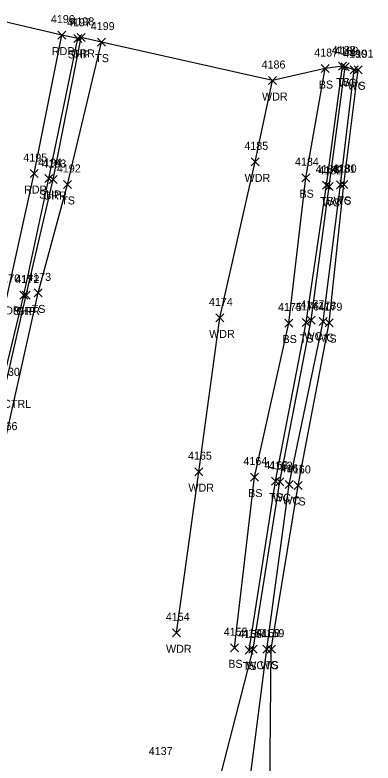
# Model space of a CAD drawing. Extents: x 1623612 to 1625808, y 621345 to 627748.
# Drawn here: x 1625215.4 to 1625304.6, y 627538.2 to 627725.1 of the extents above; entities that cross this region are included whole.
import ezdxf

# ---------------------------------------------------------------- set-up
doc = ezdxf.new("R2010")
doc.units = 0
for name, color, linetype in [('C_A', 7, 'Continuous'), ('C_I', 7, 'Continuous'), ('L_A', 7, 'Continuous'), ('L_I', 7, 'Continuous'), ('L_TIC', 7, 'Continuous'), ('LAWA', 7, 'Continuous'), ('LAWE', 7, 'Continuous'), ('LELB', 7, 'Continuous'), ('LSOGP', 7, 'Continuous'), ('P_A', 7, 'Continuous'), ('P_I', 7, 'Continuous'), ('P_TIC', 7, 'Continuous'), ('PET', 7, 'Continuous'), ('PSP', 7, 'Continuous'), ('R_A', 7, 'Continuous'), ('R_I', 7, 'Continuous'), ('R_TIC', 7, 'Continuous'), ('RGR', 7, 'Continuous')]:
    doc.layers.add(name, color=color, linetype=linetype)

msp = doc.modelspace()

# ---------------------------------------------------------------- linework, layer by layer
at = {"layer": 'L_TIC'}
for points in [[(1625235.97, 627717.28), (1625237.97, 627719.28)], [(1625237.97, 627717.28), (1625235.97, 627719.28)], [(1625291.69, 627710.68), (1625293.69, 627712.68)], [(1625293.69, 627710.68), (1625291.69, 627712.68)], [(1625296.06, 627711.29), (1625298.06, 627713.29)], [(1625298.06, 627711.29), (1625296.06, 627713.29)], [(1625296.74, 627711.15), (1625298.74, 627713.15)], [(1625298.74, 627711.15), (1625296.74, 627713.15)], [(1625298.97, 627710.37), (1625300.97, 627712.37)], [(1625300.97, 627710.37), (1625298.97, 627712.37)], [(1625299.95, 627710.4), (1625301.95, 627712.4)], [(1625301.95, 627710.4), (1625299.95, 627712.4)], [(1625278.61, 627707.69), (1625280.61, 627709.69)], [(1625280.61, 627707.69), (1625278.61, 627709.69)], [(1625274.26, 627687.38), (1625276.26, 627689.38)], [(1625276.26, 627687.38), (1625274.26, 627689.38)], [(1625286.87, 627683.42), (1625288.87, 627685.42)], [(1625288.87, 627683.42), (1625286.87, 627685.42)], [(1625227.5, 627681.74), (1625229.5, 627683.74)], [(1625229.5, 627681.74), (1625227.5, 627683.74)], [(1625292.04, 627681.59), (1625294.04, 627683.59)], [(1625294.04, 627681.59), (1625292.04, 627683.59)], [(1625292.71, 627681.25), (1625294.71, 627683.25)], [(1625294.71, 627681.25), (1625292.71, 627683.25)], [(1625295.52, 627681.66), (1625297.52, 627683.66)], [(1625297.52, 627681.66), (1625295.52, 627683.66)], [(1625296.39, 627681.75), (1625298.39, 627683.75)], [(1625298.39, 627681.75), (1625296.39, 627683.75)], [(1625220.12, 627654.65), (1625222.12, 627656.65)], [(1625222.12, 627654.65), (1625220.12, 627656.65)], [(1625265.42, 627648.4), (1625267.42, 627650.4)], [(1625267.42, 627648.4), (1625265.42, 627650.4)], [(1625282.64, 627647.13), (1625284.64, 627649.13)], [(1625284.64, 627647.13), (1625282.64, 627649.13)], [(1625286.98, 627647.26), (1625288.98, 627649.26)], [(1625288.98, 627647.26), (1625286.98, 627649.26)], [(1625288.25, 627647.82), (1625290.25, 627649.82)], [(1625290.25, 627647.82), (1625288.25, 627649.82)], [(1625291.18, 627647.48), (1625293.18, 627649.48)], [(1625293.18, 627647.48), (1625291.18, 627649.48)], [(1625292.75, 627647.21), (1625294.75, 627649.21)], [(1625294.75, 627647.21), (1625292.75, 627649.21)], [(1625260.25, 627610), (1625262.25, 627612)], [(1625262.25, 627610), (1625260.25, 627612)], [(1625274.07, 627608.66), (1625276.07, 627610.66)], [(1625276.07, 627608.66), (1625274.07, 627610.66)], [(1625279.3, 627607.65), (1625281.3, 627609.65)], [(1625281.3, 627607.65), (1625279.3, 627609.65)], [(1625280.4, 627607.5), (1625282.4, 627609.5)], [(1625282.4, 627607.5), (1625280.4, 627609.5)], [(1625282.73, 627606.82), (1625284.73, 627608.82)], [(1625284.73, 627606.82), (1625282.73, 627608.82)], [(1625285.01, 627606.56), (1625287.01, 627608.56)], [(1625287.01, 627606.56), (1625285.01, 627608.56)], [(1625254.67, 627569.76), (1625256.67, 627571.76)], [(1625256.67, 627569.76), (1625254.67, 627571.76)], [(1625269.12, 627566.02), (1625271.12, 627568.02)], [(1625271.12, 627566.02), (1625269.12, 627568.02)], [(1625272.76, 627565.45), (1625274.76, 627567.45)], [(1625274.76, 627565.45), (1625272.76, 627567.45)], [(1625273.72, 627565.65), (1625275.72, 627567.65)], [(1625275.72, 627565.65), (1625273.72, 627567.65)], [(1625277.19, 627565.71), (1625279.19, 627567.71)], [(1625279.19, 627565.71), (1625277.19, 627567.71)], [(1625278.29, 627565.66), (1625280.29, 627567.66)], [(1625280.29, 627565.66), (1625278.29, 627567.66)]]:
    msp.add_lwpolyline(points, dxfattribs=at)
at = {"layer": 'LAWA'}
msp.add_lwpolyline([(1625255.67, 627570.76), (1625261.25, 627611), (1625266.42, 627649.4), (1625275.26, 627688.38), (1625279.61, 627708.69)], dxfattribs=at)
at = {"layer": 'LAWE'}
for points in [[(1625239.03, 627497.52), (1625238.06, 627499.63), (1625252.68, 627511.31), (1625265.33, 627530.15), (1625274.72, 627566.65), (1625281.4, 627608.5), (1625289.25, 627648.82), (1625293.71, 627682.25), (1625297.74, 627712.15)], [(1625239.03, 627497.52), (1625255.77, 627499.05), (1625272.97, 627525.99), (1625278.19, 627566.71), (1625283.73, 627607.82), (1625292.18, 627648.48), (1625296.52, 627682.66), (1625299.97, 627711.37)]]:
    msp.add_lwpolyline(points, dxfattribs=at)
at = {"layer": 'LELB'}
for points in [[(1625188.89, 627523.13), (1625197.3, 627554.83), (1625205.89, 627588.03), (1625212.83, 627618.38), (1625221.12, 627655.65), (1625228.5, 627682.74), (1625236.97, 627718.28)], [(1625273.76, 627566.45), (1625280.3, 627608.65), (1625287.98, 627648.26), (1625293.04, 627682.59), (1625297.06, 627712.29)], [(1625270.12, 627567.02), (1625275.07, 627609.66), (1625283.64, 627648.13), (1625287.87, 627684.42), (1625292.69, 627711.68)], [(1625279.29, 627566.66), (1625286.01, 627607.56), (1625293.75, 627648.21), (1625297.39, 627682.75), (1625300.95, 627711.4)]]:
    msp.add_lwpolyline(points, dxfattribs=at)
at = {"layer": 'LSOGP'}
msp.add_lwpolyline([(1625278.83, 627522.38), (1625279.29, 627566.66), (1625286.01, 627607.56), (1625293.75, 627648.21), (1625297.39, 627682.75), (1625300.95, 627711.4), (1625299.97, 627711.37), (1625297.74, 627712.15), (1625297.06, 627712.29), (1625292.69, 627711.68), (1625279.61, 627708.69), (1625236.97, 627718.28), (1625231.87, 627719.46), (1625231.04, 627719.21), (1625227.06, 627720.04), (1625206.33, 627724.86)], dxfattribs=at)
at = {"layer": 'P_TIC'}
for points in [[(1625226.06, 627719.04), (1625228.06, 627721.04)], [(1625228.06, 627719.04), (1625226.06, 627721.04)], [(1625230.04, 627718.21), (1625232.04, 627720.21)], [(1625232.04, 627718.21), (1625230.04, 627720.21)], [(1625219.14, 627684.46), (1625221.14, 627686.46)], [(1625221.14, 627684.46), (1625219.14, 627686.46)], [(1625222.84, 627683.23), (1625224.84, 627685.23)], [(1625224.84, 627683.23), (1625222.84, 627685.23)], [(1625216.54, 627654.12), (1625218.54, 627656.12)], [(1625218.54, 627654.12), (1625216.54, 627656.12)]]:
    msp.add_lwpolyline(points, dxfattribs=at)
at = {"layer": 'PET'}
msp.add_lwpolyline([(1625180.44, 627526.41), (1625189.03, 627557.01), (1625197.55, 627589.62), (1625205.37, 627620.6), (1625213.5, 627655.27), (1625220.14, 627685.46), (1625227.06, 627720.04)], dxfattribs=at)
at = {"layer": 'PSP'}
msp.add_lwpolyline([(1625184.35, 627525.55), (1625192.76, 627556.18), (1625201.28, 627588.95), (1625208.81, 627619.23), (1625217.54, 627655.12), (1625223.84, 627684.23), (1625231.04, 627719.21)], dxfattribs=at)
at = {"layer": 'R_TIC'}
for points in [[(1625230.87, 627718.46), (1625232.87, 627720.46)], [(1625232.87, 627718.46), (1625230.87, 627720.46)], [(1625223.89, 627682.96), (1625225.89, 627684.96)], [(1625225.89, 627682.96), (1625223.89, 627684.96)], [(1625217.19, 627654.11), (1625219.19, 627656.11)], [(1625219.19, 627654.11), (1625217.19, 627656.11)]]:
    msp.add_lwpolyline(points, dxfattribs=at)
at = {"layer": 'RGR'}
msp.add_lwpolyline([(1625136.91, 627370.62), (1625146.48, 627401.15), (1625158.45, 627438.1), (1625168.39, 627470.53), (1625173.99, 627488.97), (1625184.88, 627524.81), (1625193.43, 627555.87), (1625202.23, 627588.86), (1625209.86, 627619.04), (1625218.19, 627655.11), (1625224.89, 627683.96), (1625231.87, 627719.46)], dxfattribs=at)

# ---------------------------------------------------------------- texts
at = {"layer": 'C_A'}
msp.add_text('HVCTRL', height=2, dxfattribs=at).set_placement((1625208.71, 627626.94))
at = {"layer": 'C_I'}
msp.add_text('130', height=2, dxfattribs=at).set_placement((1625212.13, 627634.94))
at = {"layer": 'L_A'}
for s, p in [('TS', (1625235.38, 627713.28)), ('BS', (1625291.13, 627706.68)), ('TS', (1625295.47, 627707.29)), ('WC', (1625296.05, 627707.15)), ('WC', (1625298.28, 627706.37)), ('TS', (1625299.36, 627706.4)), ('WDR', (1625276.97, 627703.69)), ('WDR', (1625272.62, 627683.38)), ('BS', (1625286.31, 627679.42)), ('TS', (1625226.91, 627677.74)), ('TS', (1625291.45, 627677.59)), ('WC', (1625292.02, 627677.25)), ('WC', (1625294.82, 627677.66)), ('TS', (1625295.8, 627677.75)), ('TS', (1625219.53, 627650.65)), ('WDR', (1625263.78, 627644.4)), ('BS', (1625282.08, 627643.13)), ('TS', (1625286.39, 627643.26)), ('WC', (1625287.55, 627643.82)), ('WC', (1625290.48, 627643.48)), ('TS', (1625292.16, 627643.21)), ('WDR', (1625258.61, 627606)), ('BS', (1625273.51, 627604.66)), ('TS', (1625278.7, 627603.65)), ('WC', (1625279.71, 627603.5)), ('WC', (1625282.04, 627602.82)), ('TS', (1625284.42, 627602.56)), ('WDR', (1625253.03, 627565.76)), ('BS', (1625268.56, 627562.02)), ('TS', (1625272.17, 627561.45)), ('WC', (1625273.03, 627561.65)), ('WC', (1625276.5, 627561.71)), ('TS', (1625277.7, 627561.66))]:
    msp.add_text(s, height=2, dxfattribs=at).set_placement(p)
at = {"layer": 'L_I'}
for s, p in [('4199', (1625234.27, 627721.28)), ('4187', (1625289.99, 627714.68)), ('4188', (1625294.36, 627715.29)), ('4189', (1625295.04, 627715.15)), ('4190', (1625297.19, 627714.37)), ('4191', (1625298.83, 627714.4)), ('4186', (1625276.86, 627711.69)), ('4185', (1625272.56, 627691.38)), ('4184', (1625285.18, 627687.42)), ('4192', (1625225.81, 627685.74)), ('4183', (1625290.35, 627685.59)), ('4182', (1625291.02, 627685.25)), ('4181', (1625294.39, 627685.66)), ('4180', (1625294.61, 627685.75)), ('4173', (1625218.42, 627658.65)), ('4174', (1625263.72, 627652.4)), ('4175', (1625280.95, 627651.13)), ('4176', (1625285.23, 627651.26)), ('4177', (1625286.55, 627651.82)), ('4178', (1625289.48, 627651.48)), ('4179', (1625291.05, 627651.21)), ('4166', (1625210.03, 627621.38)), ('4165', (1625258.51, 627614)), ('4164', (1625272.33, 627612.66)), ('4163', (1625277.55, 627611.65)), ('4162', (1625278.66, 627611.5)), ('4161', (1625281.56, 627610.82)), ('4160', (1625283.18, 627610.56)), ('4154', (1625252.97, 627573.76)), ('4155', (1625267.43, 627570.02)), ('4156', (1625271.01, 627569.45)), ('4157', (1625272.03, 627569.65)), ('4158', (1625275.5, 627569.71)), ('4159', (1625276.59, 627569.66)), ('4137', (1625248.73, 627540.22))]:
    msp.add_text(s, height=2, dxfattribs=at).set_placement(p)
at = {"layer": 'P_A'}
for s, p in [('RDP', (1625224.55, 627715.04)), ('SHP', (1625228.58, 627714.21)), ('RDP', (1625217.63, 627680.46)), ('SHP', (1625221.38, 627679.23)), ('RDP', (1625210.99, 627650.27)), ('SHP', (1625215.07, 627650.12))]:
    msp.add_text(s, height=2, dxfattribs=at).set_placement(p)
at = {"layer": 'P_I'}
for s, p in [('4196', (1625224.32, 627723.04)), ('4197', (1625228.35, 627722.21)), ('4195', (1625217.45, 627688.46)), ('4194', (1625221.15, 627687.23)), ('4170', (1625210.72, 627658.27)), ('4171', (1625215.41, 627658.12))]:
    msp.add_text(s, height=2, dxfattribs=at).set_placement(p)
at = {"layer": 'R_A'}
for p in [(1625229.36, 627714.46), (1625222.38, 627678.96), (1625215.67, 627650.11)]:
    msp.add_text('GRR', height=2, dxfattribs=at).set_placement(p)
at = {"layer": 'R_I'}
for s, p in [('4198', (1625229.18, 627722.46)), ('4193', (1625222.2, 627686.96)), ('4172', (1625215.49, 627658.11))]:
    msp.add_text(s, height=2, dxfattribs=at).set_placement(p)

doc.saveas('drawing.dxf')
